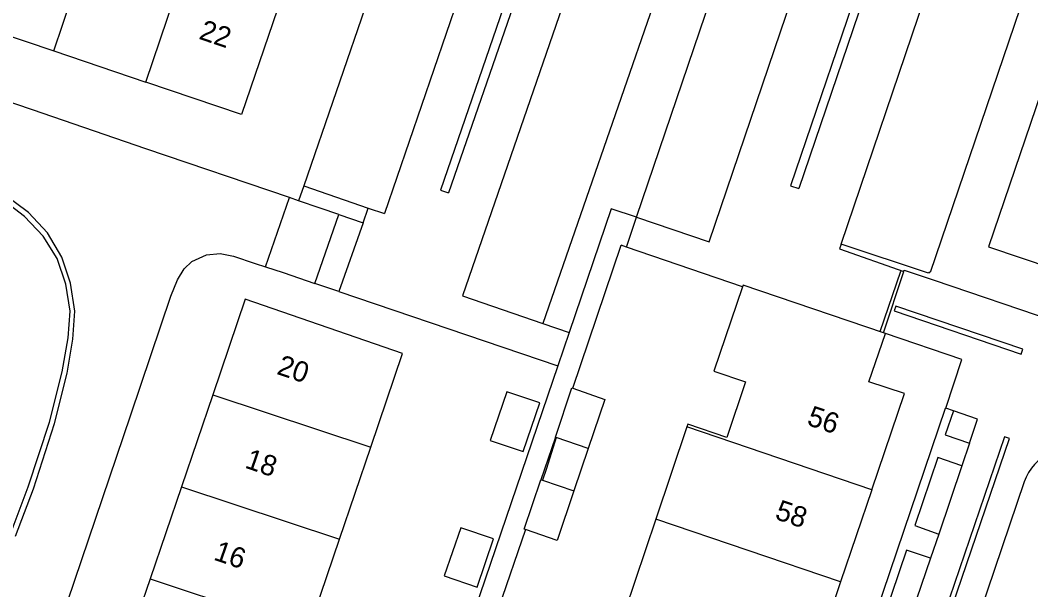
# Model space of a CAD drawing. Extents: x 194485 to 197793, y 468269 to 470822.
# Drawn here: x 195368.2 to 195427.4, y 469578 to 469611.4 of the extents above; entities that cross this region are included whole.
import ezdxf

# ---------------------------------------------------------------- set-up
doc = ezdxf.new("R2010")
doc.units = 0
for name, color, linetype in [('BGT grensvlak gebouwinstallatie plus 1', 7, 'Continuous'), ('BGT grensvlak pand op maaiveld', 7, 'Continuous'), ('BGT grensvlak pand op maaiveld LR', 7, 'Continuous'), ('BGT grensvlak vegetatieobject', 7, 'Continuous'), ('BGT grensvlak wegdeel', 7, 'Continuous'), ('BGT lijnelement scheiding hek', 7, 'Continuous'), ('BGT tekst huisnummerreeks', 7, 'Continuous')]:
    doc.layers.add(name, color=color, linetype=linetype)

msp = doc.modelspace()

# ---------------------------------------------------------------- linework, layer by layer
at = {"layer": 'BGT grensvlak gebouwinstallatie plus 1'}
for p, q in [((195399.572, 469586.941), (195398.707, 469584.45)), ((195401.476, 469586.274), (195400.642, 469583.795))]:
    msp.add_line(p, q, dxfattribs=at)
at = {"layer": 'BGT grensvlak pand op maaiveld'}
for p, q in [((195364.748, 469611.442), (195370.145, 469609.609)), ((195370.145, 469609.609), (195375.542, 469607.776)), ((195418.917, 469593.035), (195418.8, 469593.075)), ((195379.463, 469589.434), (195377.63, 469584.036)), ((195407.265, 469587.547), (195405.446, 469582.145)), ((195399.609, 469586.928), (195399.572, 469586.941)), ((195401.476, 469586.274), (195399.609, 469586.928)), ((195386.906, 469580.965), (195388.739, 469586.362)), ((195398.707, 469584.45), (195398.802, 469584.418)), ((195398.802, 469584.418), (195400.642, 469583.795)), ((195377.63, 469584.036), (195375.797, 469578.639)), ((195418.12, 469583.859), (195416.288, 469578.462)), ((195405.446, 469582.145), (195403.627, 469576.743)), ((195385.073, 469575.568), (195386.906, 469580.965)), ((195375.797, 469578.639), (195373.964, 469573.242)), ((195416.288, 469578.462), (195414.455, 469573.064))]:
    msp.add_line(p, q, dxfattribs=at)
for points in [[(195378.672, 469617.011), (195384.291, 469615.096), (195381.158, 469605.868), (195375.542, 469607.776)], [(195434.279, 469607.064), (195428.656, 469608.968), (195424.966, 469598.117), (195430.585, 469596.21)], [(195410.537, 469595.77), (195408.855, 469590.809), (195410.71, 469590.192), (195409.609, 469586.929), (195407.317, 469587.702), (195407.265, 469587.547)], [(195418.8, 469593.075), (195410.567, 469595.858), (195410.537, 469595.77)], [(195388.739, 469586.362), (195390.601, 469591.845), (195381.366, 469595.037), (195379.463, 469589.434)], [(195418.12, 469583.859), (195420.036, 469589.505), (195417.948, 469590.196), (195418.917, 469593.035)], [(195399.572, 469586.941), (195400.534, 469589.839), (195400.58, 469589.823)], [(195400.58, 469589.823), (195402.469, 469589.161), (195401.476, 469586.274)], [(195396.707, 469589.604), (195395.733, 469586.747), (195397.671, 469586.096), (195398.641, 469588.954), (195396.707, 469589.604)], [(195397.809, 469581.521), (195397.732, 469581.547), (195398.707, 469584.45)], [(195400.642, 469583.795), (195399.667, 469580.892), (195397.809, 469581.521)], [(195394.012, 469581.631), (195393.03, 469578.809), (195394.978, 469578.155), (195395.934, 469580.973), (195394.012, 469581.631)]]:
    msp.add_lwpolyline(points, dxfattribs=at)
at = {"layer": 'BGT grensvlak pand op maaiveld LR'}
for p, q in [((195370.145, 469609.609), (195373.277, 469618.85)), ((195375.542, 469607.776), (195378.672, 469617.011)), ((195379.463, 469589.434), (195388.739, 469586.362)), ((195418.12, 469583.859), (195407.265, 469587.547)), ((195377.63, 469584.036), (195386.906, 469580.965)), ((195416.288, 469578.462), (195405.446, 469582.145)), ((195375.797, 469578.639), (195385.073, 469575.568))]:
    msp.add_line(p, q, dxfattribs=at)
at = {"layer": 'BGT grensvlak vegetatieobject'}
msp.add_line((195384.803, 469601.681), (195384.504, 469600.808), dxfattribs=at)
at = {"layer": 'BGT grensvlak wegdeel'}
for p, q in [((195393.778, 469627.896), (195384.803, 469601.681)), ((195404.932, 469626.583), (195394.104, 469595.239)), ((195398.509, 469626.277), (195389.533, 469600.061)), ((195409.555, 469624.653), (195398.83, 469593.606)), ((195404.318, 469599.844), (195412.4, 469623.646)), ((195408.579, 469598.397), (195416.667, 469622.217)), ((195399.71, 469621.399), (195392.816, 469601.443)), ((195400.183, 469621.235), (195393.289, 469601.28)), ((195416.32, 469598.276), (195422.929, 469617.741)), ((195418.341, 469614.812), (195413.829, 469601.536)), ((195384.803, 469601.681), (195388.581, 469600.387)), ((195382.56, 469596.934), (195383.961, 469600.996)), ((195384.504, 469600.808), (195383.961, 469600.996)), ((195392.816, 469601.443), (195393.289, 469601.28)), ((195388.283, 469599.518), (195388.581, 469600.387)), ((195388.581, 469600.387), (195389.533, 469600.061)), ((195402.829, 469600.35), (195400.359, 469593.078)), ((195404.318, 469599.844), (195402.829, 469600.35)), ((195385.463, 469595.961), (195386.865, 469600.009)), ((195386.865, 469600.009), (195388.283, 469599.518)), ((195403.726, 469598.098), (195404.318, 469599.844)), ((195404.318, 469599.844), (195408.579, 469598.397)), ((195388.283, 469599.518), (195386.869, 469595.483)), ((195400.58, 469589.823), (195403.426, 469598.201)), ((195403.726, 469598.098), (195403.426, 469598.201)), ((195410.537, 469595.77), (195403.726, 469598.098)), ((195421.449, 469596.561), (195416.32, 469598.276)), ((195418.8, 469593.075), (195419.991, 469596.67)), ((195421.47, 469596.622), (195421.449, 469596.561)), ((195421.545, 469596.597), (195421.47, 469596.622)), ((195386.869, 469595.483), (195385.463, 469595.961)), ((195421.768, 469596.153), (195451.151, 469586.171)), ((195386.869, 469595.483), (195399.697, 469591.13)), ((195394.104, 469595.239), (195398.83, 469593.606)), ((195398.83, 469593.606), (195400.359, 469593.078)), ((195400.359, 469593.078), (195399.697, 469591.13)), ((195423.396, 469591.509), (195418.917, 469593.035)), ((195422.449, 469588.647), (195423.396, 469591.509)), ((195409.533, 469550.644), (195422.437, 469588.651)), ((195422.9, 469588.492), (195422.426, 469587.09)), ((195422.449, 469588.647), (195422.437, 469588.651)), ((195422.9, 469588.492), (195422.449, 469588.647)), ((195424.322, 469588.004), (195422.9, 469588.492)), ((195423.844, 469586.6), (195424.322, 469588.004)), ((195425.888, 469586.97), (195413.048, 469549.324)), ((195422.426, 469587.09), (195423.844, 469586.6)), ((195423.846, 469586.599), (195423.388, 469585.27)), ((195423.844, 469586.6), (195423.846, 469586.599)), ((195423.388, 469585.27), (195422.037, 469581.265)), ((195427.057, 469584.331), (195418.189, 469558.202)), ((195422.037, 469581.265), (195421.556, 469579.838)), ((195421.556, 469579.838), (195420.214, 469575.92))]:
    msp.add_line(p, q, dxfattribs=at)
for points in [[(195422.929, 469617.741), (195428.123, 469616.002), (195421.545, 469596.597)], [(195383.961, 469600.996), (195375.543, 469603.863), (195368.897, 469606.144), (195350.387, 469612.439), (195343.478, 469614.773)], [(195418.341, 469614.812), (195417.868, 469614.973), (195413.355, 469601.696), (195413.829, 469601.536)], [(195367.27, 469580.412), (195367.592, 469581.211), (195368.634, 469584.026), (195369.892, 469587.832), (195370.633, 469590.778), (195370.981, 469592.776), (195371.099, 469594.337), (195370.846, 469595.923), (195370.336, 469597.417), (195369.518, 469598.742), (195368.424, 469599.899), (195367, 469600.978), (195365.301, 469602.058), (195364.436, 469602.551)], [(195367.894, 469581.147), (195368.948, 469583.924), (195370.197, 469587.749), (195370.94, 469590.699), (195371.267, 469592.689), (195371.376, 469594.342), (195371.122, 469595.974), (195370.627, 469597.513), (195369.784, 469598.933), (195368.661, 469600.13), (195367.217, 469601.207)], [(195386.865, 469600.009), (195385.76, 469600.372), (195384.504, 469600.808)], [(195416.32, 469598.276), (195416.23, 469597.989), (195419.991, 469596.67)], [(195362.822, 469552.768), (195362.956, 469553.568), (195363.147, 469554.353), (195365.586, 469561.516), (195374.664, 469588.259), (195377.01, 469595.211), (195377.403, 469596.17), (195377.784, 469596.813), (195378.239, 469597.257), (195379.092, 469597.633), (195379.912, 469597.72), (195380.693, 469597.566), (195381.962, 469597.131), (195382.56, 469596.934)], [(195382.56, 469596.934), (195383.606, 469596.596), (195385.463, 469595.961)], [(195419.991, 469596.67), (195420.017, 469596.748), (195421.768, 469596.153)], [(195419.52, 469594.637), (195419.426, 469594.352), (195426.877, 469591.821), (195426.971, 469592.106), (195419.52, 469594.637)], [(195399.697, 469591.13), (195394.843, 469576.836), (195390.995, 469565.503), (195387.496, 469555.156), (195382.984, 469541.857)], [(195399.609, 469586.928), (195399.041, 469585.117), (195398.802, 469584.418)], [(195413.354, 469549.221), (195426.193, 469586.864), (195425.888, 469586.97)], [(195423.388, 469585.27), (195421.99, 469585.752), (195420.631, 469581.762), (195422.037, 469581.265)], [(195397.809, 469581.521), (195396.231, 469576.921), (195396.079, 469576.476)], [(195421.556, 469579.838), (195420.152, 469580.325), (195418.813, 469576.383), (195420.214, 469575.92)]]:
    msp.add_lwpolyline(points, dxfattribs=at)
msp.add_arc((195429.834, 469583.368), 2.939, 68.11483, 160.88449, dxfattribs=at)
at = {"layer": 'BGT lijnelement scheiding hek'}
msp.add_line((195418.61, 469593.139), (195419.821, 469596.689), dxfattribs=at)

# ---------------------------------------------------------------- texts
at = {"layer": 'BGT tekst huisnummerreeks'}
for s, rotation, p in [('22', 341.2, (195378.602, 469610.327)), ('20', 341.2, (195383.164, 469590.668)), ('56', 341.3, (195414.251, 469587.685)), ('18', 341.2, (195381.293, 469585.169)), ('58', 341.3, (195412.376, 469582.165)), ('16', 341.2, (195379.461, 469579.771))]:
    msp.add_text(s, height=1.2, rotation=rotation, dxfattribs=at).set_placement(p)

doc.saveas('drawing.dxf')
